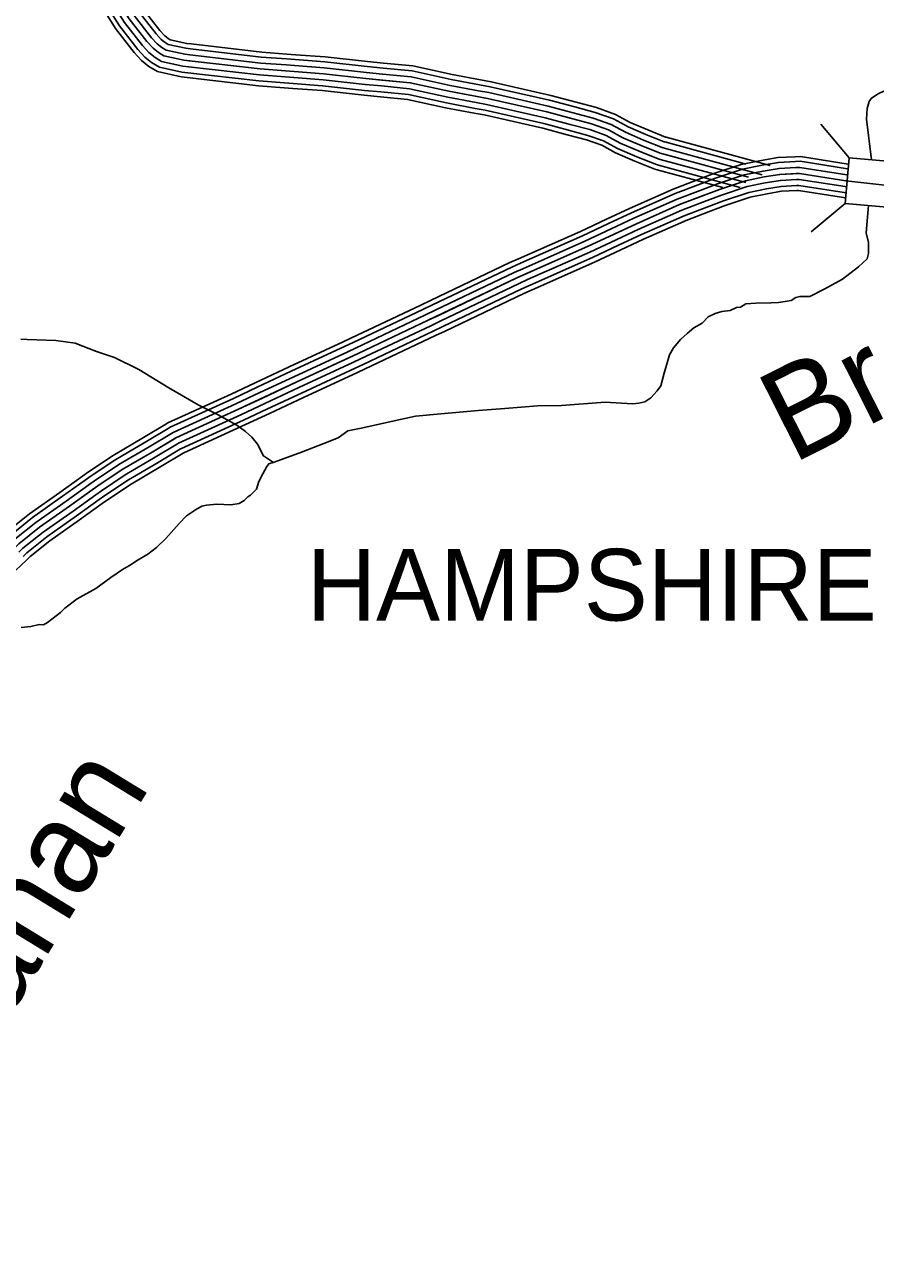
# Model space of a CAD drawing. Extents: x 1551132 to 1791609, y 378168 to 563823.
# Drawn here: x 1578631 to 1583022, y 456263 to 462644 of the extents above; entities that cross this region are included whole.
import ezdxf

# ---------------------------------------------------------------- set-up
doc = ezdxf.new("R2010")
doc.units = 0
for name, color, linetype in [('DESIGN - DRAINAGE - Bridges and Cross Drains Size Text', 7, 'Continuous'), ('DESIGN - ROW - Right-of-Way and Easement Labels', 7, 'Continuous'), ('DESIGN - TRANSPORTATION - Text', 7, 'Continuous'), ('SURVEY - CENTERLINE - Preliminary Text', 7, 'Continuous'), ('SURVEY - DRAINAGE - Storm Sewer', 7, 'Continuous'), ('SURVEY - TRANSPORTATION - Roads', 7, 'Continuous')]:
    doc.layers.add(name, color=color, linetype=linetype)

msp = doc.modelspace()

# ---------------------------------------------------------------- linework, layer by layer
at = {"layer": 'DESIGN - TRANSPORTATION - Text'}
for points in [[(1583001.369, 461947.153), (1582976.62, 462157.375), (1582979.57, 462211.352), (1582990.186, 462247.186), (1583000.453, 462263.003), (1583032.844, 462286.437), (1583109.392, 462321.063), (1583165.707, 462342.055), (1583208.54, 462391.315), (1583223.089, 462423.066), (1583233.772, 462462.9), (1583271.247, 462548.277), (1583289.688, 462573.178)], [(1582016.9, 461018.92), (1582051.424, 461050.312), (1582085.907, 461079.705), (1582128.281, 461102.947), (1582158.847, 461136.415), (1582195.121, 461153.765), (1582229.262, 461163.157), (1582273.319, 461168.357), (1582305.56, 461183.783), (1582325.576, 461185.424), (1582353.859, 461202.917), (1582405.866, 461205.975), (1582483.856, 461208.567), (1582521.847, 461209.875), (1582555.912, 461215.267), (1582587.987, 461220.684), (1582612.236, 461236.251), (1582632.286, 461239.893), (1582684.259, 461240.951), (1582760.883, 461279.585), (1582851.689, 461329.97), (1582934.754, 461394.505), (1582979.444, 461435.723), (1582985.928, 461463.624), (1582986.344, 461487.624), (1582986.911, 461519.634), (1582973.803, 461569.91), (1582986.569, 461709.939)], [(1578611.63, 461020.684), (1578643.554, 461018.101), (1578791.359, 461013.418), (1578891.04, 460999.601), (1579002.212, 460957.558), (1579095.577, 460925.841), (1579220.391, 460863.539), (1579374.604, 460768.687), (1579526.958, 460681.868), (1579629.972, 460629.966), (1579726.953, 460576.173), (1579770.344, 460543.364), (1579803.81, 460514.739), (1579833.151, 460478.188), (1579864.058, 460417.586), (1579915.991, 460383.644)], [(1578613.521, 459531.712), (1578663.569, 459536.804), (1578705.702, 459546.046), (1578727.676, 459545.646), (1578749.859, 459557.255), (1578816.699, 459608.073), (1578839.09, 459631.682), (1578901.864, 459678.575), (1578998.745, 459732.851), (1579075.677, 459789.494), (1579136.342, 459830.42), (1579172.691, 459851.771), (1579217.165, 459880.98), (1579267.639, 459910.089), (1579312.221, 459945.298), (1579358.97, 459990.483), (1579428.302, 460069.268), (1579466.959, 460108.594), (1579513.467, 460139.77), (1579545.749, 460157.196), (1579569.824, 460162.763), (1579623.872, 460167.788), (1579695.754, 460164.479), (1579737.853, 460171.721), (1579764.102, 460187.255), (1579782.435, 460206.931), (1579796.56, 460214.681), (1579827.084, 460246.148), (1579839.776, 460285.941), (1579860.45, 460325.592), (1579881.091, 460363.243), (1579891.333, 460377.068), (1579919.44, 460384.56), (1580060.229, 460436.037), (1580174.943, 460481.988), (1580249.391, 460510.655), (1580299.998, 460547.765), (1580376.197, 460562.39), (1580538.718, 460599.466), (1580649.049, 460623.475), (1580779.154, 460635.126), (1580971.291, 460651.651), (1581109.379, 460663.152), (1581277.475, 460676.11), (1581401.406, 460677.869), (1581627.542, 460695.778), (1581769.281, 460687.203), (1581801.313, 460690.619), (1581831.387, 460696.078), (1581863.737, 460717.504), (1581896.328, 460752.938), (1581914.769, 460778.622), (1581931.902, 460844.349), (1581959.56, 460939.909), (1581980.167, 460975.552), (1582016.9, 461018.92)]]:
    msp.add_lwpolyline(points, dxfattribs=at)
at = {"layer": 'SURVEY - CENTERLINE - Preliminary Text'}
for points in [[(1582608.145, 461962.311), (1582519.172, 461957.745), (1582432.799, 461943.269), (1582329.96, 461922.61), (1582188.847, 461875.267), (1582098.482, 461840.883)], [(1582609.412, 461937.628), (1582521.855, 461933.127), (1582437.274, 461918.96), (1582336.351, 461898.685), (1582197.18, 461851.983), (1582107.273, 461817.782)], [(1582883.305, 461924.569), (1582882.155, 461924.702), (1582635.211, 461963.703), (1582608.137, 461962.311)], [(1582881.214, 461899.927), (1582878.78, 461900.21), (1582633.903, 461938.886), (1582609.403, 461937.628)], [(1583070.126, 461815.241), (1582870.314, 461838.775), (1582630.619, 461876.634), (1582528.589, 461871.392), (1582448.507, 461857.975), (1582352.376, 461838.666), (1582218.071, 461793.599), (1582011.542, 461715.03), (1581788.864, 461616.544), (1581536.045, 461498.257), (1581170.937, 461336.736), (1580713.431, 461117.83), (1580352.247, 460946.267), (1580033.23, 460798.429), (1579734.27, 460658.451), (1579411.253, 460510.647), (1579288.747, 460437.453), (1579134.109, 460346.467), (1579009.537, 460263.273), (1578862.798, 460158.212), (1578708.044, 460049.201), (1578601.446, 459963.865)], [(1582611.003, 461906.668), (1582525.222, 461902.26), (1582442.891, 461888.468), (1582344.36, 461868.676), (1582207.621, 461822.791), (1582118.29, 461788.807)], [(1582612.595, 461875.709), (1582528.589, 461871.392), (1582448.507, 461857.975), (1582352.376, 461838.666), (1582218.071, 461793.599), (1582129.314, 461759.831)], [(1582878.472, 461869.026), (1582874.547, 461869.493), (1582632.261, 461907.76), (1582610.995, 461906.668)], [(1582875.789, 461838.133), (1582870.314, 461838.775), (1582630.619, 461876.634), (1582612.578, 461875.709)], [(1582098.499, 461840.891), (1581978.568, 461795.265), (1581752.948, 461695.479), (1581633.934, 461639.802)], [(1582107.29, 461817.791), (1581987.968, 461772.398), (1581763.19, 461672.978), (1581644.401, 461617.41)], [(1582118.306, 461788.815), (1581999.751, 461743.714), (1581776.023, 461644.761), (1581657.542, 461589.334)], [(1582614.186, 461844.75), (1582531.955, 461840.525), (1582454.124, 461827.483), (1582360.392, 461808.657), (1582228.521, 461764.406), (1582140.339, 461730.855)], [(1582615.778, 461813.791), (1582535.322, 461809.657), (1582459.74, 461796.99), (1582368.401, 461778.648), (1582238.962, 461735.214), (1582151.356, 461701.879)], [(1582617.095, 461788.107), (1582538.113, 461784.048), (1582464.39, 461771.698), (1582375.05, 461753.748), (1582247.628, 461710.988), (1582160.505, 461677.845)], [(1582873.072, 461807.233), (1582866.081, 461808.058), (1582628.978, 461845.508), (1582614.162, 461844.75)], [(1582870.405, 461776.332), (1582861.847, 461777.34), (1582627.336, 461814.383), (1582615.753, 461813.791)], [(1582868.13, 461750.714), (1582858.339, 461751.865), (1582625.97, 461788.565), (1582617.07, 461788.107)], [(1582129.331, 461759.839), (1582011.542, 461715.03), (1581788.864, 461616.544), (1581670.675, 461561.25)], [(1582140.356, 461730.863), (1582023.334, 461686.346), (1581801.705, 461588.326), (1581683.808, 461533.166)], [(1582151.372, 461701.888), (1582035.117, 461657.662), (1581814.538, 461560.109), (1581696.949, 461505.091)], [(1582160.514, 461677.854), (1582044.9, 461633.869), (1581825.188, 461536.692), (1581707.841, 461481.798)], [(1581633.951, 461639.802), (1581500.129, 461577.192), (1581179.662, 461435.422)], [(1581644.417, 461617.41), (1581510.362, 461554.692), (1581189.661, 461412.821)], [(1581657.559, 461589.334), (1581523.204, 461526.474), (1581202.203, 461384.471)], [(1581670.692, 461561.25), (1581536.045, 461498.257), (1581214.744, 461356.12)], [(1581683.825, 461533.166), (1581548.886, 461470.04), (1581227.285, 461327.769)], [(1581696.966, 461505.091), (1581561.728, 461441.822), (1581239.827, 461299.418)], [(1581707.858, 461481.798), (1581572.377, 461418.413), (1581250.226, 461275.901)], [(1581179.687, 461435.43), (1581134.679, 461415.521), (1580725.714, 461219.841)], [(1581189.686, 461412.821), (1581145.012, 461393.062), (1580736.38, 461197.54)], [(1581202.219, 461384.471), (1581157.979, 461364.903), (1580749.755, 461169.581)], [(1581214.761, 461356.12), (1581170.937, 461336.736), (1580763.138, 461141.614)], [(1581227.302, 461327.769), (1581183.895, 461308.569), (1580776.521, 461113.647)], [(1581239.835, 461299.418), (1581196.861, 461280.409), (1580789.896, 461085.687)], [(1581250.243, 461275.901), (1581207.611, 461257.042), (1580800.995, 461062.487)], [(1580725.73, 461219.849), (1580676.115, 461196.107), (1580315.415, 461024.777), (1580274.949, 461006.027)], [(1580736.397, 461197.549), (1580686.748, 461173.798), (1580325.915, 461002.402), (1580285.341, 460983.593)], [(1580749.772, 461169.59), (1580700.089, 461145.814), (1580339.081, 460974.334), (1580298.374, 460955.467)], [(1580763.155, 461141.622), (1580713.431, 461117.83), (1580352.247, 460946.267), (1580311.407, 460927.341)], [(1580776.538, 461113.655), (1580726.772, 461089.846), (1580365.414, 460918.199), (1580324.44, 460899.216)], [(1580789.912, 461085.696), (1580740.113, 461061.862), (1580378.58, 460890.132), (1580337.473, 460871.09)], [(1580801.012, 461062.495), (1580751.18, 461038.645), (1580389.505, 460866.856), (1580348.281, 460847.756)], [(1580274.966, 461006.035), (1579996.614, 460877.04), (1579821.326, 460794.963)], [(1580285.357, 460983.601), (1580007.055, 460854.631), (1579831.809, 460772.579)], [(1580298.39, 460955.475), (1580020.138, 460826.53), (1579844.959, 460744.503)], [(1580311.423, 460927.35), (1580033.23, 460798.429), (1579858.1, 460716.427)], [(1580324.456, 460899.224), (1580046.321, 460770.329), (1579871.242, 460688.351)], [(1580337.489, 460871.098), (1580059.404, 460742.228), (1579884.391, 460660.276)], [(1580348.306, 460847.764), (1580070.27, 460718.911), (1579895.291, 460636.984)], [(1579821.351, 460794.971), (1579697.846, 460737.153), (1579370.837, 460587.515), (1579359.862, 460580.957)], [(1579831.826, 460772.587), (1579708.229, 460714.719), (1579382.353, 460565.606), (1579372.545, 460559.739)], [(1579844.976, 460744.511), (1579721.245, 460686.585), (1579396.803, 460538.131), (1579388.461, 460533.139)], [(1579858.117, 460716.436), (1579734.27, 460658.451), (1579411.253, 460510.647), (1579404.369, 460506.53)], [(1579871.258, 460688.36), (1579747.295, 460630.317), (1579425.702, 460483.163), (1579420.277, 460479.921)], [(1579884.408, 460660.284), (1579760.311, 460602.183), (1579440.152, 460455.687), (1579436.194, 460453.32)], [(1579895.308, 460636.992), (1579771.111, 460578.849), (1579452.135, 460432.886), (1579449.393, 460431.245)], [(1579359.912, 460580.982), (1579244.523, 460512.046), (1579088.01, 460419.952), (1578960.205, 460334.608), (1578929.73, 460312.783)], [(1579372.587, 460559.764), (1579257.131, 460490.788), (1579101.143, 460399.01), (1578974.271, 460314.274), (1578944.113, 460292.691)], [(1579388.486, 460533.155), (1579272.939, 460464.12), (1579117.626, 460372.734), (1578991.904, 460288.774), (1578962.163, 460267.482)], [(1579404.386, 460506.538), (1579288.747, 460437.453), (1579134.109, 460346.467), (1579009.537, 460263.273), (1578980.204, 460242.273)], [(1579420.286, 460479.921), (1579304.555, 460410.786), (1579150.592, 460320.2), (1579027.17, 460237.773), (1578998.245, 460217.064)], [(1579436.185, 460453.312), (1579320.363, 460384.118), (1579167.075, 460293.924), (1579044.803, 460212.272), (1579016.295, 460191.855)], [(1579449.368, 460431.236), (1579333.479, 460362.001), (1579180.741, 460272.132), (1579059.436, 460191.121), (1579031.261, 460170.946)], [(1578929.739, 460312.791), (1578812.591, 460228.914), (1578655.928, 460118.561), (1578544.381, 460029.258), (1578520.148, 460006.224)], [(1578944.13, 460292.699), (1578826.899, 460208.763), (1578670.786, 460098.794), (1578560.647, 460010.625), (1578537.173, 459988.316)], [(1578962.18, 460267.49), (1578844.849, 460183.488), (1578689.411, 460074.001), (1578581.047, 459987.241), (1578558.531, 459965.84)], [(1578980.221, 460242.281), (1578862.798, 460158.212), (1578708.044, 460049.201), (1578601.446, 459963.865), (1578579.888, 459943.373)], [(1578998.262, 460217.072), (1578880.748, 460132.936), (1578726.677, 460024.4), (1578621.846, 459940.49), (1578601.246, 459920.906)], [(1579016.312, 460191.863), (1578898.698, 460107.661), (1578745.301, 459999.608), (1578642.245, 459917.106), (1578622.604, 459898.43)], [(1579031.278, 460170.954), (1578913.589, 460086.694), (1578760.759, 459979.041), (1578659.17, 459897.713), (1578640.32, 459879.796)], [(1578640.329, 459879.813), (1578556.389, 459800.027), (1578426.1, 459648.04), (1578311.361, 459515.345)]]:
    msp.add_lwpolyline(points, dxfattribs=at)
at = {"layer": 'SURVEY - DRAINAGE - Storm Sewer'}
for p, q in [((1582886.216, 461957.222), (1582740.219, 462131.211)), ((1582865.513, 461720.53), (1582691.533, 461574.533))]:
    msp.add_line(p, q, dxfattribs=at)
msp.add_lwpolyline([(1582865.513, 461720.53), (1583102.214, 461699.819), (1583122.917, 461936.52), (1582886.216, 461957.222)], close=True, dxfattribs=at)
at = {"layer": 'SURVEY - TRANSPORTATION - Roads'}
for points in [[(1579190.559, 462808.181), (1579243.183, 462724.271), (1579329.147, 462613.818), (1579353.855, 462587.059), (1579371.488, 462572.934), (1579381.888, 462566.867), (1579467.828, 462547.858), (1579490.769, 462545.2)], [(1579089.995, 462745.096), (1579145.81, 462656.102), (1579238.541, 462536.941), (1579272.699, 462499.965), (1579304.09, 462474.823), (1579338.097, 462454.964), (1579448.128, 462430.63), (1579477.111, 462427.272)], [(1579116.253, 462761.572), (1579171.235, 462673.903), (1579262.199, 462557.016), (1579293.89, 462522.707), (1579321.689, 462500.44), (1579349.53, 462484.181), (1579453.269, 462461.239), (1579480.677, 462458.064)], [(1579142.51, 462778.047), (1579196.659, 462691.703), (1579285.857, 462577.092), (1579315.081, 462545.45), (1579339.289, 462526.057), (1579360.963, 462513.399), (1579458.411, 462491.848), (1579484.244, 462488.856)], [(1579168.776, 462794.514), (1579222.092, 462709.504), (1579309.515, 462597.168), (1579336.281, 462568.192), (1579356.888, 462551.683), (1579372.405, 462542.624), (1579463.561, 462522.466), (1579487.81, 462519.657)], [(1579042.788, 462715.495), (1579100.103, 462624.11), (1579196.017, 462500.865), (1579234.608, 462459.089), (1579272.457, 462428.771), (1579317.539, 462402.446), (1579438.878, 462375.604), (1579470.702, 462371.92)], [(1579063.729, 462728.629), (1579120.377, 462638.302), (1579214.883, 462516.865), (1579251.499, 462477.223), (1579286.49, 462449.197), (1579326.656, 462425.738), (1579442.978, 462400.012), (1579473.544, 462396.471)], [(1579171.235, 462673.903), (1579262.199, 462557.016), (1579293.89, 462522.707), (1579321.689, 462500.44), (1579349.53, 462484.181), (1579453.269, 462461.239), (1579846.61, 462415.68), (1580022.373, 462402.096), (1580174.169, 462390.729), (1580391.822, 462366.762), (1580621.475, 462344.687), (1580820.971, 462300.869), (1581020.516, 462263.06), (1581325.725, 462194.275), (1581557.045, 462132.165), (1581645.093, 462100.881), (1581718.341, 462060.672), (1581813.93, 462019.787), (1581911.536, 461980.887), (1581995.284, 461958.119)], [(1579484.227, 462488.856), (1579849.585, 462446.539), (1579980.207, 462436.447)], [(1579487.794, 462519.657), (1579852.568, 462477.406), (1579982.59, 462467.356)], [(1579490.752, 462545.2), (1579855.035, 462503.007), (1579984.574, 462492.999)], [(1579984.549, 462492.999), (1580029.023, 462489.565), (1580182.244, 462478.09), (1580400.814, 462454.023), (1580483.912, 462446.039)], [(1579477.094, 462427.272), (1579843.635, 462384.821), (1579975.424, 462374.629)], [(1579480.66, 462458.064), (1579846.61, 462415.68), (1579977.815, 462405.538)], [(1579980.182, 462436.447), (1580024.723, 462433.005), (1580177.027, 462421.605), (1580394.997, 462397.596), (1580478.487, 462389.58)], [(1579982.574, 462467.356), (1580027.073, 462463.923), (1580179.877, 462452.481), (1580398.181, 462428.439), (1580481.454, 462420.439)], [(1580483.895, 462446.039), (1580635.133, 462431.497), (1580838.545, 462386.821), (1580983.792, 462359.296)], [(1579470.686, 462371.92), (1579838.277, 462329.344), (1579971.132, 462319.077)], [(1579473.527, 462396.471), (1579840.652, 462353.953), (1579973.041, 462343.72)], [(1579975.415, 462374.629), (1580020.023, 462371.187), (1580171.311, 462359.854), (1580388.647, 462335.928), (1580472.554, 462327.861)], [(1579977.799, 462405.538), (1580022.373, 462402.096), (1580174.169, 462390.729), (1580391.822, 462366.762), (1580475.52, 462358.72)], [(1580475.504, 462358.72), (1580621.475, 462344.687), (1580820.971, 462300.869), (1580967.459, 462273.11)], [(1580478.47, 462389.58), (1580626.3, 462375.363), (1580827.179, 462331.245), (1580973.234, 462303.569)], [(1580481.437, 462420.439), (1580631.125, 462406.047), (1580833.395, 462361.621), (1580979, 462334.028)], [(1580983.775, 462359.304), (1581038.332, 462348.962), (1581346.75, 462279.452), (1581477.022, 462244.476)], [(1579971.124, 462319.077), (1580015.798, 462315.627), (1580166.186, 462304.369), (1580382.931, 462280.502), (1580467.229, 462272.402)], [(1579973.024, 462343.72), (1580017.673, 462340.27), (1580168.461, 462328.978), (1580385.464, 462305.086), (1580469.587, 462297.002)], [(1580469.57, 462297.002), (1580611.825, 462283.327), (1580808.546, 462240.118), (1580955.917, 462212.192)], [(1580472.537, 462327.861), (1580616.65, 462314.011), (1580814.762, 462270.493), (1580961.684, 462242.651)], [(1580973.217, 462303.578), (1581026.807, 462293.419), (1581333.159, 462224.376), (1581462.322, 462189.7)], [(1580978.984, 462334.037), (1581033.107, 462323.778), (1581340.583, 462254.485), (1581470.355, 462219.642)], [(1580467.204, 462272.402), (1580607.976, 462258.868), (1580803.596, 462215.9), (1580951.317, 462187.908)], [(1580961.667, 462242.659), (1581014.224, 462232.701), (1581318.292, 462164.174), (1581446.239, 462129.815)], [(1580967.442, 462273.119), (1581020.516, 462263.06), (1581325.725, 462194.275), (1581454.281, 462159.758)], [(1581477.005, 462244.476), (1581583.136, 462215.984), (1581681.109, 462181.175), (1581756.782, 462139.632), (1581847.421, 462100.873), (1581939.352, 462064.23), (1581941.794, 462063.564)], [(1580951.292, 462187.916), (1581002.908, 462178.133), (1581304.942, 462110.064), (1581431.798, 462076.005)], [(1580955.901, 462212.2), (1581007.924, 462202.342), (1581310.867, 462134.065), (1581438.206, 462099.873)], [(1581462.297, 462189.7), (1581566.27, 462161.791), (1581657.826, 462129.257), (1581731.924, 462088.581), (1581825.763, 462048.447), (1581921.37, 462010.337), (1581926.936, 462008.829)], [(1581470.339, 462219.642), (1581575.486, 462191.408), (1581670.551, 462157.633), (1581745.515, 462116.482), (1581837.597, 462077.097), (1581931.194, 462039.796), (1581935.053, 462038.746)], [(1581446.231, 462129.815), (1581547.82, 462102.539), (1581632.36, 462072.505), (1581704.758, 462032.763), (1581802.097, 461991.128), (1581901.703, 461951.436), (1581910.686, 461948.994)], [(1581454.264, 462159.758), (1581557.045, 462132.165), (1581645.093, 462100.881), (1581718.341, 462060.672), (1581813.93, 462019.787), (1581911.536, 461980.887), (1581918.811, 461978.911)], [(1581431.781, 462076.005), (1581531.245, 462049.305), (1581609.485, 462021.504), (1581680.334, 461982.611), (1581780.823, 461939.627), (1581884.037, 461898.493), (1581896.095, 461895.218)], [(1581438.189, 462099.873), (1581538.604, 462072.922), (1581619.635, 462044.13), (1581691.167, 462004.862), (1581790.264, 461962.478), (1581891.879, 461921.977), (1581902.57, 461919.077)], [(1581941.802, 462063.555), (1582478.298, 461917.719)], [(1581918.795, 461978.911), (1582367.742, 461856.875)], [(1581926.928, 462008.829), (1582438.432, 461869.784)], [(1581935.061, 462038.746), (1582354.868, 461924.627)], [(1581902.528, 461919.077), (1582324.11, 461804.474)], [(1581910.661, 461948.994), (1582353.501, 461828.616)], [(1581896.053, 461895.226), (1582235.254, 461803.024)]]:
    msp.add_lwpolyline(points, dxfattribs=at)

# ---------------------------------------------------------------- texts
at = {"layer": 'DESIGN - DRAINAGE - Bridges and Cross Drains Size Text'}
for s, height, rotation, p in [('Br.', 474.9939, 26.7578139, (1582594.747, 460374.349)), ('McClanahan', 475.0063, 58.5592472, (1577422.516, 455670.747))]:
    msp.add_text(s, height=height, rotation=rotation, dxfattribs=at).set_placement(p)
at = {"layer": 'DESIGN - ROW - Right-of-Way and Easement Labels'}
msp.add_text('HAMPSHIRE ST.', height=369.99131, rotation=0.0000389, dxfattribs=at).set_placement((1580087.553, 459567.306))

doc.saveas('drawing.dxf')
